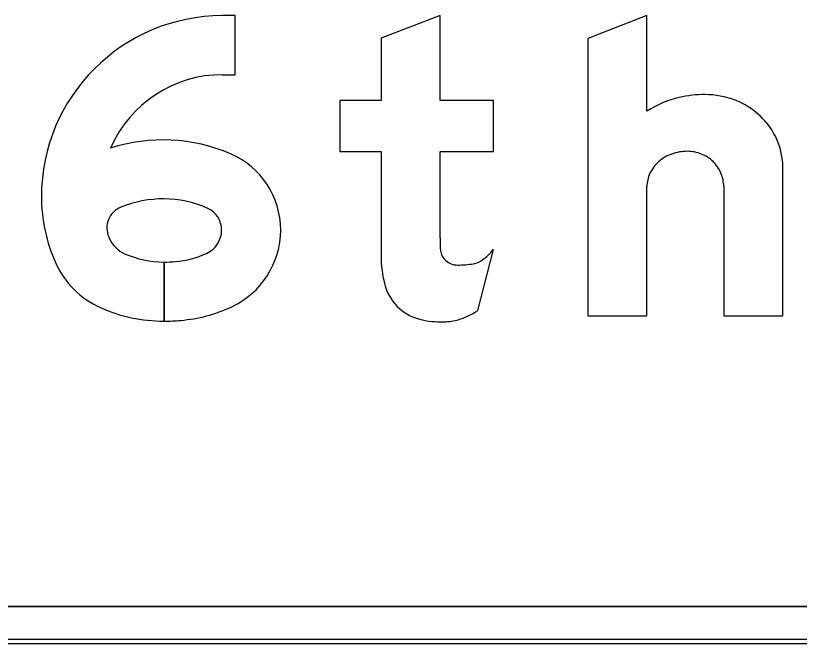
# Model space of a CAD drawing. Extents: x 2149961 to 2150220, y 145114 to 145240.
# Drawn here: x 2150093.774 to 2150097.312, y 145195.945 to 145198.781 of the extents above; entities that cross this region are included whole.
import ezdxf

# ---------------------------------------------------------------- set-up
doc = ezdxf.new("R2010")
doc.units = 0
for name, color, linetype in [('GSBWFILL', 7, 'Continuous'), ('GSCOLORFILL', 7, 'Continuous'), ('GSOUTLINE', 7, 'Continuous')]:
    doc.layers.add(name, color=color, linetype=linetype)

msp = doc.modelspace()

# ---------------------------------------------------------------- linework, layer by layer
at = {"layer": 'GSBWFILL'}
for p, q in [((2150095.8602, 145197.4487), (2150095.9304, 145197.7248)), ((2150107.7787, 145196.1114), (2150088.2804, 145196.1114)), ((2150088.2804, 145195.9447), (2150107.7787, 145195.9447))]:
    msp.add_line(p, q, dxfattribs=at)
for points in [[(2150094.7084, 145198.5139), (2150094.7646, 145198.5139), (2150094.7646, 145198.7806), (2150094.7084, 145198.7806)], [(2150095.6904, 145197.7773), (2150095.6904, 145198.1673), (2150095.9304, 145198.1673), (2150095.9304, 145198.3973), (2150095.6904, 145198.3973), (2150095.6904, 145198.7806), (2150095.4237, 145198.6795), (2150095.4237, 145198.3973), (2150095.2371, 145198.3973), (2150095.2371, 145198.1673), (2150095.4237, 145198.1673), (2150095.4237, 145197.6967)], [(2150096.6237, 145198.3491), (2150096.6237, 145198.7806), (2150096.3571, 145198.6777), (2150096.3571, 145197.4239), (2150096.6237, 145197.4239), (2150096.6237, 145198.0087)], [(2150096.9704, 145198.0087), (2150096.9704, 145197.4239), (2150097.2371, 145197.4239), (2150097.2371, 145198.0965)], [(2150094.4438, 145197.4006), (2150094.4438, 145197.6673)], [(2150094.4439, 145197.6673), (2150094.4439, 145197.4006)]]:
    msp.add_lwpolyline(points, dxfattribs=at)
for centre, major_axis, ratio, start_param, end_param in [((2150094.7084, 145197.9626), (0, 0.818), 0.999994, 0, 1.570796), ((2150094.7084, 145197.9626), (0, 0.5514), 0.999994, 0, 1.161745), ((2150096.8862, 145197.8906), (0, 0.5334), 0.999997, 0, 0.219986), ((2150096.8862, 145198.0485), (0, 0.3754), 0.999997, 5.914285, 6.283185), ((2150096.8817, 145197.9441), (0, 0.4802), 0.999997, 0.235088, 0.567132), ((2150096.8953, 145198.0719), (0, 0.3503), 0.999997, 5.532258, 5.914285), ((2150096.9092, 145198.0869), (0, 0.3299), 0.999997, 5.130076, 5.532258), ((2150094.4395, 145197.4507), (0, 0.7686), 0.999994, 5.875072, 6.596573), ((2150096.9309, 145198.0965), (0, 0.3062), 0.999997, 4.712389, 5.130076), ((2150094.596, 145197.8125), (0, 0.3744), 0.999994, 4.712389, 5.875072), ((2150096.7977, 145197.9827), (0, 0.1835), 0.999997, 0.345704, 0.715718), ((2150096.8067, 145197.9579), (0, 0.2099), 0.999997, 0, 0.345704), ((2150096.8067, 145197.9993), (0, 0.1684), 0.999997, 5.900624, 6.283185), ((2150096.8085, 145198.0039), (0, 0.1635), 0.999997, 5.51227, 5.900624), ((2150096.7839, 145197.9986), (0, 0.1625), 0.999997, 0.715718, 1.126231), ((2150096.8113, 145198.0068), (0, 0.1594), 0.999997, 5.115435, 5.51227), ((2150096.7626, 145198.0087), (0, 0.1389), 0.999997, 1.126231, 1.570796), ((2150096.8158, 145198.0087), (0, 0.1546), 0.999997, 4.712389, 5.115435), ((2150094.6181, 145197.9626), (0, 0.7277), 0.999994, 1.570796, 1.996105), ((2150094.4395, 145197.4507), (0, 0.502), 0.999994, 5.875072, 6.672982), ((2150094.2872, 145197.8213), (0, 0.1013), 0.999994, 0.389797, 1.974401), ((2150094.596, 145197.8125), (0, 0.1078), 0.999994, 4.712389, 5.875072), ((2150094.5871, 145197.8125), (0, 0.1167), 0.999994, 3.571931, 4.712389), ((2150094.5871, 145197.8125), (0, 0.3833), 0.999994, 3.571931, 4.712389), ((2150094.6181, 145197.9626), (0, 0.461), 0.999994, 1.974401, 1.996105), ((2150094.3203, 145197.8277), (0, 0.1341), 0.999994, 1.996105, 2.721836), ((2150097.3597, 145197.7773), (0, 1.6693), 0.999997, 1.570796, 1.606005), ((2150095.767, 145197.7315), (0, 0.0767), 0.999997, 1.74085, 2.407828), ((2150095.7549, 145197.8556), (0, 0.2189), 0.999997, 3.756278, 4.071638), ((2150094.4438, 145198.1045), (0, 0.4372), 0.999994, 2.721836, 3.141593), ((2150094.4595, 145198.0903), (0, 0.4223), 0.999994, 3.228955, 3.571931), ((2150095.9411, 145197.6967), (0, 0.5174), 0.999997, 1.570796, 1.830698), ((2150095.8235, 145197.7585), (0, 0.1), 0.999997, 3.310762, 3.756278), ((2150094.3203, 145197.8277), (0, 0.4008), 0.999994, 1.996105, 2.721836), ((2150094.4438, 145198.2697), (0, 0.6024), 0.999994, 3.141703, 3.228955), ((2150095.7694, 145197.7342), (0, 0.0803), 0.999997, 2.407828, 3.141593), ((2150095.7694, 145198.075), (0, 0.4211), 0.999997, 3.141593, 3.310762), ((2150095.6505, 145197.6194), (0, 0.2167), 0.999997, 1.830698, 2.869526), ((2150094.4595, 145198.0903), (0, 0.689), 0.999994, 3.228955, 3.571931), ((2150094.4438, 145198.1045), (0, 0.7039), 0.999994, 2.721836, 3.141593), ((2150095.6818, 145197.711), (0, 0.3172), 0.999997, 3.427755, 3.738844), ((2150094.4438, 145198.2697), (0, 0.8691), 0.999994, 3.141669, 3.228955), ((2150095.6904, 145197.7624), (0, 0.3651), 0.999997, 2.869526, 3.141593), ((2150095.6904, 145197.9231), (0, 0.5258), 0.999997, 3.141593, 3.205734), ((2150095.7102, 145197.6146), (0, 0.2167), 0.999997, 3.205734, 3.427755)]:
    msp.add_ellipse(centre, major_axis=major_axis, ratio=ratio, start_param=start_param, end_param=end_param, dxfattribs=at)
at = {"layer": 'GSCOLORFILL'}
for p, q in [((2150095.8602, 145197.4487), (2150095.9304, 145197.7248)), ((2150107.7787, 145196.1114), (2150088.2804, 145196.1114)), ((2150088.2787, 145195.9447), (2150107.7787, 145195.9447)), ((2150107.7787, 145195.9614), (2150088.2789, 145195.9614)), ((2150088.2789, 145195.9447), (2150107.7787, 145195.9447)), ((2150088.2804, 145195.9447), (2150107.7787, 145195.9447))]:
    msp.add_line(p, q, dxfattribs=at)
for points in [[(2150094.7084, 145198.5139), (2150094.7646, 145198.5139), (2150094.7646, 145198.7806), (2150094.7084, 145198.7806)], [(2150095.6904, 145197.7773), (2150095.6904, 145198.1673), (2150095.9304, 145198.1673), (2150095.9304, 145198.3973), (2150095.6904, 145198.3973), (2150095.6904, 145198.7806), (2150095.4237, 145198.6795), (2150095.4237, 145198.3973), (2150095.2371, 145198.3973), (2150095.2371, 145198.1673), (2150095.4237, 145198.1673), (2150095.4237, 145197.6967)], [(2150096.6237, 145198.3491), (2150096.6237, 145198.7806), (2150096.3571, 145198.6777), (2150096.3571, 145197.4239), (2150096.6237, 145197.4239), (2150096.6237, 145198.0087)], [(2150096.9704, 145198.0087), (2150096.9704, 145197.4239), (2150097.2371, 145197.4239), (2150097.2371, 145198.0965)], [(2150094.4438, 145197.4006), (2150094.4438, 145197.6673)], [(2150094.4439, 145197.6673), (2150094.4439, 145197.4006)]]:
    msp.add_lwpolyline(points, dxfattribs=at)
for centre, major_axis, ratio, start_param, end_param in [((2150094.7084, 145197.9626), (0, 0.818), 0.999994, 0, 1.570796), ((2150094.7084, 145197.9626), (0, 0.5514), 0.999994, 0, 1.161745), ((2150096.8862, 145197.8906), (0, 0.5334), 0.999997, 0, 0.219986), ((2150096.8862, 145198.0485), (0, 0.3754), 0.999997, 5.914285, 6.283185), ((2150096.8817, 145197.9441), (0, 0.4802), 0.999997, 0.235088, 0.567132), ((2150096.8953, 145198.0719), (0, 0.3503), 0.999997, 5.532258, 5.914285), ((2150096.9092, 145198.0869), (0, 0.3299), 0.999997, 5.130076, 5.532258), ((2150094.4395, 145197.4507), (0, 0.7686), 0.999994, 5.875072, 6.596573), ((2150096.9309, 145198.0965), (0, 0.3062), 0.999997, 4.712389, 5.130076), ((2150094.596, 145197.8125), (0, 0.3744), 0.999994, 4.712389, 5.875072), ((2150096.7977, 145197.9827), (0, 0.1835), 0.999997, 0.345704, 0.715718), ((2150096.8067, 145197.9579), (0, 0.2099), 0.999997, 0, 0.345704), ((2150096.8067, 145197.9993), (0, 0.1684), 0.999997, 5.900624, 6.283185), ((2150096.8085, 145198.0039), (0, 0.1635), 0.999997, 5.51227, 5.900624), ((2150096.7839, 145197.9986), (0, 0.1625), 0.999997, 0.715718, 1.126231), ((2150096.8113, 145198.0068), (0, 0.1594), 0.999997, 5.115435, 5.51227), ((2150096.7626, 145198.0087), (0, 0.1389), 0.999997, 1.126231, 1.570796), ((2150096.8158, 145198.0087), (0, 0.1546), 0.999997, 4.712389, 5.115435), ((2150094.6181, 145197.9626), (0, 0.7277), 0.999994, 1.570796, 1.996105), ((2150094.4395, 145197.4507), (0, 0.502), 0.999994, 5.875072, 6.672982), ((2150094.2872, 145197.8213), (0, 0.1013), 0.999994, 0.389797, 1.974401), ((2150094.596, 145197.8125), (0, 0.1078), 0.999994, 4.712389, 5.875072), ((2150094.5871, 145197.8125), (0, 0.1167), 0.999994, 3.571931, 4.712389), ((2150094.5871, 145197.8125), (0, 0.3833), 0.999994, 3.571931, 4.712389), ((2150094.6181, 145197.9626), (0, 0.461), 0.999994, 1.974401, 1.996105), ((2150094.3203, 145197.8277), (0, 0.1341), 0.999994, 1.996105, 2.721836), ((2150097.3597, 145197.7773), (0, 1.6693), 0.999997, 1.570796, 1.606005), ((2150095.767, 145197.7315), (0, 0.0767), 0.999997, 1.74085, 2.407828), ((2150095.7549, 145197.8556), (0, 0.2189), 0.999997, 3.756278, 4.071638), ((2150094.4438, 145198.1045), (0, 0.4372), 0.999994, 2.721836, 3.141593), ((2150094.4595, 145198.0903), (0, 0.4223), 0.999994, 3.228955, 3.571931), ((2150095.9411, 145197.6967), (0, 0.5174), 0.999997, 1.570796, 1.830698), ((2150095.8235, 145197.7585), (0, 0.1), 0.999997, 3.310762, 3.756278), ((2150094.3203, 145197.8277), (0, 0.4008), 0.999994, 1.996105, 2.721836), ((2150094.4438, 145198.2697), (0, 0.6024), 0.999994, 3.141703, 3.228955), ((2150095.7694, 145197.7342), (0, 0.0803), 0.999997, 2.407828, 3.141593), ((2150095.7694, 145198.075), (0, 0.4211), 0.999997, 3.141593, 3.310762), ((2150095.6505, 145197.6194), (0, 0.2167), 0.999997, 1.830698, 2.869526), ((2150094.4595, 145198.0903), (0, 0.689), 0.999994, 3.228955, 3.571931), ((2150094.4438, 145198.1045), (0, 0.7039), 0.999994, 2.721836, 3.141593), ((2150095.6818, 145197.711), (0, 0.3172), 0.999997, 3.427755, 3.738844), ((2150094.4438, 145198.2697), (0, 0.8691), 0.999994, 3.141669, 3.228955), ((2150095.6904, 145197.7624), (0, 0.3651), 0.999997, 2.869526, 3.141593), ((2150095.6904, 145197.9231), (0, 0.5258), 0.999997, 3.141593, 3.205734), ((2150095.7102, 145197.6146), (0, 0.2167), 0.999997, 3.205734, 3.427755)]:
    msp.add_ellipse(centre, major_axis=major_axis, ratio=ratio, start_param=start_param, end_param=end_param, dxfattribs=at)
at = {"layer": 'GSOUTLINE'}
for p, q in [((2150095.8602, 145197.4487), (2150095.9304, 145197.7248)), ((2150088.2787, 145196.1114), (2150107.7787, 145196.1114)), ((2150088.2787, 145195.9447), (2150107.7787, 145195.9447))]:
    msp.add_line(p, q, dxfattribs=at)
for points in [[(2150094.7084, 145198.5139), (2150094.7646, 145198.5139), (2150094.7646, 145198.7806), (2150094.7084, 145198.7806)], [(2150095.6904, 145197.7773), (2150095.6904, 145198.1673), (2150095.9304, 145198.1673), (2150095.9304, 145198.3973), (2150095.6904, 145198.3973), (2150095.6904, 145198.7806), (2150095.4237, 145198.6795), (2150095.4237, 145198.3973), (2150095.2371, 145198.3973), (2150095.2371, 145198.1673), (2150095.4237, 145198.1673), (2150095.4237, 145197.6967)], [(2150096.6237, 145198.3491), (2150096.6237, 145198.7806), (2150096.3571, 145198.6777), (2150096.3571, 145197.4239), (2150096.6237, 145197.4239), (2150096.6237, 145198.0087)], [(2150096.9704, 145198.0087), (2150096.9704, 145197.4239), (2150097.2371, 145197.4239), (2150097.2371, 145198.0965)]]:
    msp.add_lwpolyline(points, dxfattribs=at)
for centre, major_axis, ratio, start_param, end_param in [((2150094.7084, 145197.9626), (0, 0.818), 0.999994, 0, 1.570796), ((2150094.7084, 145197.9626), (0, 0.5514), 0.999994, 0, 1.161745), ((2150096.8862, 145197.8906), (0, 0.5334), 0.999997, 0, 0.219986), ((2150096.8862, 145198.0485), (0, 0.3754), 0.999997, 5.914285, 6.283185), ((2150096.8817, 145197.9441), (0, 0.4802), 0.999997, 0.235088, 0.567132), ((2150096.8953, 145198.0719), (0, 0.3503), 0.999997, 5.532258, 5.914285), ((2150096.9092, 145198.0869), (0, 0.3299), 0.999997, 5.130076, 5.532258), ((2150094.4395, 145197.4507), (0, 0.7686), 0.999994, 5.875072, 6.596573), ((2150096.9309, 145198.0965), (0, 0.3062), 0.999997, 4.712389, 5.130076), ((2150094.596, 145197.8125), (0, 0.3744), 0.999994, 4.712389, 5.875072), ((2150096.7977, 145197.9827), (0, 0.1835), 0.999997, 0.345704, 0.715718), ((2150096.8067, 145197.9579), (0, 0.2099), 0.999997, 0, 0.345704), ((2150096.8067, 145197.9993), (0, 0.1684), 0.999997, 5.900624, 6.283185), ((2150096.8085, 145198.0039), (0, 0.1635), 0.999997, 5.51227, 5.900624), ((2150096.7839, 145197.9986), (0, 0.1625), 0.999997, 0.715718, 1.126231), ((2150096.8113, 145198.0068), (0, 0.1594), 0.999997, 5.115435, 5.51227), ((2150096.7626, 145198.0087), (0, 0.1389), 0.999997, 1.126231, 1.570796), ((2150096.8158, 145198.0087), (0, 0.1546), 0.999997, 4.712389, 5.115435), ((2150094.6181, 145197.9626), (0, 0.7277), 0.999994, 1.570796, 1.996105), ((2150094.4395, 145197.4507), (0, 0.502), 0.999994, 5.875072, 6.672982), ((2150094.2872, 145197.8213), (0, 0.1013), 0.999994, 0.389797, 1.974401), ((2150094.596, 145197.8125), (0, 0.1078), 0.999994, 4.712389, 5.875072), ((2150094.5871, 145197.8125), (0, 0.1167), 0.999994, 3.571931, 4.712389), ((2150094.5871, 145197.8125), (0, 0.3833), 0.999994, 3.571931, 4.712389), ((2150094.6181, 145197.9626), (0, 0.461), 0.999994, 1.974401, 1.996105), ((2150094.3203, 145197.8277), (0, 0.1341), 0.999994, 1.996105, 2.721836), ((2150097.3597, 145197.7773), (0, 1.6693), 0.999997, 1.570796, 1.606005), ((2150095.767, 145197.7315), (0, 0.0767), 0.999997, 1.74085, 2.407828), ((2150095.7549, 145197.8556), (0, 0.2189), 0.999997, 3.756278, 4.071638), ((2150094.4438, 145198.1045), (0, 0.4372), 0.999994, 2.721836, 3.141593), ((2150094.4595, 145198.0903), (0, 0.4223), 0.999994, 3.228955, 3.571931), ((2150095.9411, 145197.6967), (0, 0.5174), 0.999997, 1.570796, 1.830698), ((2150095.8235, 145197.7585), (0, 0.1), 0.999997, 3.310762, 3.756278), ((2150094.3203, 145197.8277), (0, 0.4008), 0.999994, 1.996105, 2.721836), ((2150094.4438, 145198.2697), (0, 0.6024), 0.999994, 3.141593, 3.228955), ((2150095.7694, 145197.7342), (0, 0.0803), 0.999997, 2.407828, 3.141593), ((2150095.7694, 145198.075), (0, 0.4211), 0.999997, 3.141593, 3.310762), ((2150095.6505, 145197.6194), (0, 0.2167), 0.999997, 1.830698, 2.869526), ((2150094.4595, 145198.0903), (0, 0.689), 0.999994, 3.228955, 3.571931), ((2150094.4438, 145198.1045), (0, 0.7039), 0.999994, 2.721836, 3.141593), ((2150095.6818, 145197.711), (0, 0.3172), 0.999997, 3.427755, 3.738844), ((2150094.4438, 145198.2697), (0, 0.8691), 0.999994, 3.141593, 3.228955), ((2150095.6904, 145197.7624), (0, 0.3651), 0.999997, 2.869526, 3.141593), ((2150095.6904, 145197.9231), (0, 0.5258), 0.999997, 3.141593, 3.205734), ((2150095.7102, 145197.6146), (0, 0.2167), 0.999997, 3.205734, 3.427755)]:
    msp.add_ellipse(centre, major_axis=major_axis, ratio=ratio, start_param=start_param, end_param=end_param, dxfattribs=at)

doc.saveas('drawing.dxf')
